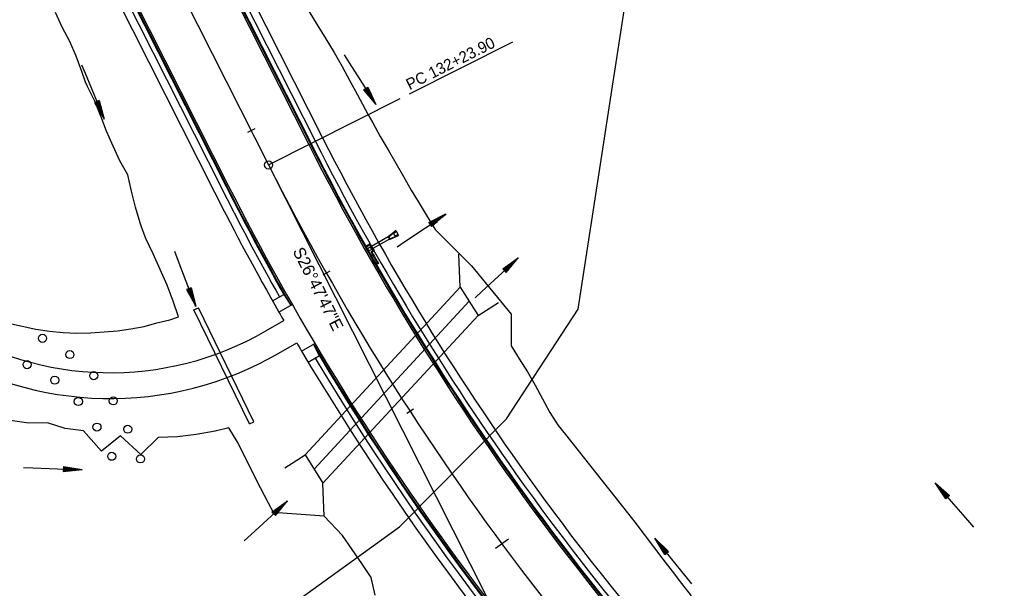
# Model space of a CAD drawing. Extents: x 1300404 to 1323571, y 234004 to 252077.
# Drawn here: x 1312128 to 1312743, y 239000 to 239353 of the extents above; entities that cross this region are included whole.
import ezdxf

# ---------------------------------------------------------------- set-up
doc = ezdxf.new("R2010")
doc.units = 0
for name, color, linetype in [('R_Barrel', 7, 'Continuous'), ('R_Box Culvert', 7, 'Continuous'), ('R_Const Limits', 7, 'Continuous'), ('R_Curb', 7, 'Continuous'), ('R_Drop Inlet', 7, 'Continuous'), ('R_FES', 7, 'Continuous'), ('R_Flooplain', 7, 'Continuous'), ('R_Flow Arrows', 7, 'Continuous'), ('R_Horz Alg Annot', 7, 'Continuous'), ('R_Horz Alg Annot Leader', 7, 'Continuous'), ('R_Horz Alg Major Ticks', 7, 'Continuous'), ('R_Horz Alg Minor Ticks', 7, 'Continuous'), ('R_Horz Alg Tangents', 7, 'Continuous'), ('R_Horz Alg Tangents Text', 7, 'Continuous'), ('R_Lane Edge', 7, 'Continuous'), ('R_Pipe Culvert', 7, 'Continuous'), ('R_Proposed', 7, 'Continuous'), ('R_Sidewalk Edge', 7, 'Continuous')]:
    doc.layers.add(name, color=color, linetype=linetype)

msp = doc.modelspace()

# ---------------------------------------------------------------- linework, layer by layer
at = {"layer": 'R_Barrel'}
for centre in [(1312142.38, 239155.26), (1312159.34, 239145.17), (1312132.83, 239138.94), (1312174.13, 239132.1), (1312149.96, 239129.33), (1312164.61, 239116.1), (1312186.23, 239116.51), (1312176.14, 239100.25), (1312195.21, 239098.94), (1312185.31, 239082.15), (1312203.11, 239080.51)]:
    msp.add_circle(centre, 2.5, dxfattribs=at)
at = {"layer": 'R_Box Culvert'}
for p, q in [((1312401.3, 239187), (1312400.49, 239207.48)), ((1312305.15, 239082.96), (1312401.3, 239187)), ((1312401.3, 239187), (1312412.35, 239169.49)), ((1312310.68, 239074.2), (1312406.82, 239178.24)), ((1312412.35, 239169.49), (1312425.03, 239177.49)), ((1312316.21, 239065.45), (1312412.35, 239169.49)), ((1312292.47, 239074.95), (1312305.15, 239082.96)), ((1312305.15, 239082.96), (1312316.21, 239065.45)), ((1312317.01, 239044.96), (1312316.21, 239065.45))]:
    msp.add_line(p, q, dxfattribs=at)
at = {"layer": 'R_Const Limits'}
for points in [[(1312226.57, 239168.65), (1312223.4, 239178.32), (1312219.61, 239188.27), (1312215.23, 239197.88), (1312211.05, 239207.59), (1312206.51, 239217.11), (1312204.2, 239223.15), (1312202.92, 239226.87), (1312200.09, 239236.65), (1312197.53, 239246.55), (1312195.17, 239256.57), (1312190.33, 239265.32), (1312186.14, 239274.41), (1312182.09, 239283.57), (1312178.56, 239292.99), (1312174.73, 239302.25), (1312170.33, 239311.24), (1312168.94, 239314.03), (1312166.68, 239320.6), (1312163.27, 239330.08), (1312159.28, 239339.27), (1312154.62, 239348.12), (1312150.45, 239357.21)], [(1312307.36, 239358.04), (1312312.67, 239349.52), (1312317.94, 239340.98), (1312323.21, 239332.44), (1312328.11, 239323.71), (1312332.93, 239314.94), (1312337.7, 239306.15), (1312342.3, 239297.26), (1312344.18, 239293.84), (1312347.01, 239288.73), (1312351.68, 239280.37), (1312356.67, 239272.17), (1312361.37, 239263.83), (1312366.12, 239255.52), (1312370.83, 239247.19), (1312375.8, 239239.01), (1312380.77, 239230.83), (1312385.67, 239222.62), (1312385.67, 239222.62), (1312385.67, 239222.62), (1312385.67, 239222.62), (1312408.28, 239200.27), (1312408.28, 239200.27), (1312432.83, 239170.3), (1312432.83, 239150.7), (1312432.83, 239150.7), (1312432.83, 239150.7), (1312437.83, 239142.56), (1312443.01, 239134.54), (1312447.77, 239126.24), (1312452.17, 239117.68), (1312456.83, 239109.28), (1312462.02, 239101.24), (1312466.47, 239095.63)], [(1312121.36, 239164.64), (1312129.88, 239162.85), (1312138.28, 239160.97), (1312146.76, 239159.64), (1312155.26, 239158.78), (1312163.76, 239158.45), (1312172.23, 239158.64), (1312180.64, 239159.34), (1312188.95, 239159.86), (1312197.18, 239161.22), (1312205.31, 239162.68), (1312213.28, 239164.87), (1312221.23, 239166.8), (1312226.57, 239168.65)], [(1312257.91, 239099.76), (1312249.37, 239097.8), (1312237.71, 239095.6), (1312225.95, 239094.19), (1312214.13, 239093.86), (1312203.23, 239083.23), (1312190.74, 239094.88), (1312178.97, 239085.36), (1312167.83, 239097.98), (1312156.48, 239099.34), (1312145.51, 239102.83), (1312133.87, 239102.67), (1312122.44, 239104.27)], [(1312317.01, 239044.96), (1312317.01, 239044.96), (1312317.01, 239044.96), (1312317.01, 239044.96), (1312285.46, 239047.35), (1312282.46, 239053.19), (1312277.56, 239062.69), (1312277.56, 239062.69), (1312263.07, 239091.22), (1312263.07, 239091.22), (1312257.91, 239099.76)], [(1312466.47, 239095.63), (1312504.98, 239047.04)], [(1312504.98, 239047.04), (1312509.53, 239041.29), (1312515.29, 239033.67), (1312521.04, 239026.04), (1312526.82, 239018.44), (1312532.64, 239010.85), (1312538.49, 239003.29), (1312544.36, 238995.74)], [(1312348.59, 238995.98), (1312346, 239007.02), (1312340.21, 239015.76), (1312334.31, 239024.41), (1312328.32, 239033.01), (1312328.32, 239033.01), (1312317.01, 239044.96), (1312317.01, 239044.96), (1312317.01, 239044.96), (1312317.01, 239044.96), (1312317.01, 239044.96), (1312317.01, 239044.96), (1312317.01, 239044.96), (1312317.01, 239044.96), (1312317.01, 239044.96), (1312317.01, 239044.96)]]:
    msp.add_lwpolyline(points, dxfattribs=at)
at = {"layer": 'R_Curb'}
for p, q in [((1312220.89, 239448.97), (1312308.37, 239275.76)), ((1312221.34, 239449.19), (1312308.81, 239275.99)), ((1312168.67, 239422.59), (1312256.15, 239249.39)), ((1312169.12, 239422.82), (1312256.59, 239249.62)), ((1312291.86, 239182.51), (1312296.24, 239175.79)), ((1312313.96, 239144.47), (1312310.31, 239151.58))]:
    msp.add_line(p, q, dxfattribs=at)
for radius, start, end in [(1608.02, 206.79645, 215.96136), (1607.52, 206.79645, 217.24436), (1666.52, 206.79645, 209.40319), (1666.02, 206.79645, 209.67811), (1666.02, 210.64106, 223.4602), (1666.52, 210.91598, 223.4602), (1608.02, 215.96136, 227.54111), (1607.52, 217.24436, 227.54111)]:
    msp.add_arc((1313743.71, 240000.7), radius, start, end, dxfattribs=at)
at = {"layer": 'R_Drop Inlet'}
for p, q in [((1312345.43, 239213.74), (1312342.38, 239212.02)), ((1312345.24, 239213.06), (1312343.06, 239211.83)), ((1312347.2, 239209.57), (1312345.9, 239208.84)), ((1312347.89, 239209.39), (1312346.58, 239208.65)), ((1312350.54, 239201.7), (1312348.8, 239200.72)), ((1312349.86, 239201.89), (1312348.99, 239201.4))]:
    msp.add_line(p, q, dxfattribs=at)
msp.add_circle((1312345.13, 239210.7), 1, dxfattribs=at)
for radius, start, end in [(1605.02, 209.38887, 209.53166), (1604.52, 209.371, 209.54955), (1608.02, 209.37112, 209.83433), (1607.52, 209.38892, 209.81663), (1606.52, 209.53156, 209.81688), (1606.02, 209.54943, 209.83484)]:
    msp.add_arc((1313743.71, 240000.7), radius, start, end, dxfattribs=at)
at = {"layer": 'R_FES'}
for p, q in [((1312356.58, 239218.27), (1312361.39, 239222.13)), ((1312356.82, 239218.19), (1312361.49, 239221.94)), ((1312357.52, 239216.6), (1312363.11, 239219.08)), ((1312357.57, 239216.85), (1312363.01, 239219.26)), ((1312360.36, 239220.53), (1312361.39, 239222.13)), ((1312361.49, 239221.94), (1312360.36, 239220.53)), ((1312361.32, 239218.96), (1312363.01, 239219.26)), ((1312363.11, 239219.08), (1312361.32, 239218.96)), ((1312361.39, 239222.13), (1312363.11, 239219.08)), ((1312356.58, 239218.27), (1312357.52, 239216.6)), ((1312356.82, 239218.19), (1312356.58, 239218.27)), ((1312356.82, 239218.19), (1312357.57, 239216.85)), ((1312357.57, 239216.85), (1312357.52, 239216.6))]:
    msp.add_line(p, q, dxfattribs=at)
msp.add_arc((1312361.18, 239219.95), 1, 144.64995, 278.18069, dxfattribs=at)
at = {"layer": 'R_Flooplain'}
for p, q in [((1312474.42, 239173.26), (1312546.13, 239641.46)), ((1312429.9, 239105.33), (1312474.42, 239173.26)), ((1312363.66, 239038.5), (1312429.9, 239105.33)), ((1312263.28, 238966.13), (1312363.66, 239038.5))]:
    msp.add_line(p, q, dxfattribs=at)
at = {"layer": 'R_Flow Arrows'}
for p, q in [((1312341.37, 239309.21), (1312343.93, 239310.86)), ((1312343.93, 239310.86), (1312349.03, 239300.17)), ((1312341.37, 239309.21), (1312349.03, 239300.17)), ((1312177.47, 239302.59), (1312174.66, 239301.43)), ((1312174.66, 239301.43), (1312180.56, 239291.15)), ((1312177.47, 239302.59), (1312180.56, 239291.15)), ((1312381.84, 239227.05), (1312392.4, 239232.43)), ((1312383.56, 239224.54), (1312392.4, 239232.43)), ((1312381.84, 239227.05), (1312383.56, 239224.54)), ((1312427.59, 239198.32), (1312437.21, 239205.25)), ((1312429.67, 239196.11), (1312437.21, 239205.25)), ((1312427.59, 239198.32), (1312429.67, 239196.11)), ((1312234.44, 239186.62), (1312231.61, 239185.51)), ((1312231.61, 239185.51), (1312237.31, 239175.12)), ((1312234.44, 239186.62), (1312237.31, 239175.12)), ((1312155.37, 239075.78), (1312155.28, 239072.74)), ((1312155.28, 239072.74), (1312167.07, 239073.88)), ((1312155.37, 239075.78), (1312167.07, 239073.88)), ((1312704.5, 239057.81), (1312695.64, 239065.68)), ((1312702.2, 239055.82), (1312695.64, 239065.68)), ((1312284.6, 239047.58), (1312294.21, 239054.51)), ((1312286.68, 239045.36), (1312294.21, 239054.51)), ((1312702.2, 239055.82), (1312704.5, 239057.81)), ((1312284.6, 239047.58), (1312286.68, 239045.36)), ((1312530.38, 239023.19), (1312521.76, 239031.32)), ((1312528.03, 239021.26), (1312521.76, 239031.32)), ((1312528.03, 239021.26), (1312530.38, 239023.19))]:
    msp.add_line(p, q, dxfattribs=at)
for points in [[(1312329.43, 239330.95), (1312332.49, 239326.06), (1312348.9, 239300.09)], [(1312166.6, 239324.87), (1312168.82, 239319.55), (1312180.56, 239291.15)], [(1312343.42, 239310.53), (1312345.97, 239306.58)], [(1312343.67, 239310.7), (1312344.95, 239308.72)], [(1312341.63, 239309.38), (1312342.91, 239307.4)], [(1312341.88, 239309.54), (1312344.44, 239305.59)], [(1312342.14, 239309.71), (1312345.52, 239304.48), (1312345.97, 239303.78)], [(1312342.4, 239309.87), (1312345.77, 239304.65), (1312347.51, 239301.98)], [(1312342.91, 239310.2), (1312346.28, 239304.98), (1312348.02, 239302.31)], [(1312343.16, 239310.37), (1312346.54, 239305.14), (1312346.99, 239304.45)], [(1312174.94, 239301.55), (1312175.84, 239299.38)], [(1312175.22, 239301.66), (1312177.02, 239297.32)], [(1312175.51, 239301.78), (1312177.88, 239296.03), (1312178.2, 239295.26)], [(1312175.79, 239301.9), (1312178.16, 239296.15), (1312179.37, 239293.21)], [(1312176.35, 239302.13), (1312178.72, 239296.38), (1312179.93, 239293.44)], [(1312176.63, 239302.24), (1312179.01, 239296.5), (1312179.32, 239295.73)], [(1312176.91, 239302.36), (1312178.71, 239298.02)], [(1312177.19, 239302.48), (1312178.09, 239300.3)], [(1312362.15, 239212.01), (1312366.93, 239215.23), (1312392.48, 239232.31)], [(1312382.53, 239226.05), (1312387.66, 239229.56), (1312390.29, 239231.35)], [(1312382.87, 239225.55), (1312388, 239229.06), (1312390.63, 239230.84)], [(1312382.01, 239226.8), (1312383.95, 239228.13)], [(1312382.18, 239226.55), (1312386.06, 239229.2)], [(1312382.35, 239226.3), (1312387.49, 239229.81), (1312388.18, 239230.28)], [(1312383.04, 239225.3), (1312388.17, 239228.81), (1312388.86, 239229.27)], [(1312383.21, 239225.05), (1312387.09, 239227.7)], [(1312383.38, 239224.79), (1312385.32, 239226.12)], [(1312224.21, 239209.18), (1312226.27, 239203.8), (1312237.17, 239175.07)], [(1312410.43, 239180.45), (1312414.67, 239184.37), (1312437.31, 239205.14)], [(1312428.01, 239197.88), (1312431.44, 239201.09)], [(1312428.22, 239197.66), (1312432.75, 239201.91), (1312433.36, 239202.48)], [(1312428.43, 239197.44), (1312432.96, 239201.69), (1312435.29, 239203.86)], [(1312428.84, 239196.99), (1312433.38, 239201.24), (1312435.7, 239203.41)], [(1312429.05, 239196.77), (1312433.59, 239201.02), (1312434.19, 239201.59)], [(1312427.8, 239198.1), (1312429.52, 239199.71)], [(1312429.26, 239196.55), (1312432.69, 239199.76)], [(1312429.46, 239196.33), (1312431.18, 239197.93)], [(1312231.89, 239185.62), (1312232.75, 239183.43)], [(1312232.18, 239185.73), (1312233.89, 239181.35)], [(1312232.46, 239185.84), (1312234.73, 239180.05), (1312235.03, 239179.28)], [(1312232.74, 239185.95), (1312235.01, 239180.16), (1312236.16, 239177.2)], [(1312233.31, 239186.17), (1312235.58, 239180.38), (1312236.73, 239177.42)], [(1312233.59, 239186.29), (1312235.86, 239180.5), (1312236.16, 239179.72)], [(1312233.88, 239186.4), (1312235.59, 239182.02)], [(1312234.16, 239186.51), (1312235.02, 239184.32)], [(1312130.6, 239075.26), (1312136.36, 239075.04), (1312167.06, 239073.73)], [(1312155.29, 239073.04), (1312157.63, 239072.97)], [(1312155.3, 239073.34), (1312159.99, 239073.19)], [(1312155.31, 239073.95), (1312161.53, 239073.75), (1312164.71, 239073.64)], [(1312155.31, 239073.65), (1312161.52, 239073.45), (1312162.35, 239073.42)], [(1312155.33, 239074.56), (1312161.55, 239074.36), (1312164.73, 239074.25)], [(1312155.34, 239074.86), (1312161.56, 239074.67), (1312162.39, 239074.64)], [(1312155.35, 239075.17), (1312160.05, 239075.02)], [(1312155.36, 239075.47), (1312157.71, 239075.4)], [(1312719.6, 239038.16), (1312715.8, 239042.49), (1312695.64, 239065.68)], [(1312703.12, 239056.62), (1312699.04, 239061.31), (1312696.96, 239063.72)], [(1312703.58, 239057.02), (1312699.5, 239061.71), (1312697.42, 239064.11)], [(1312702.89, 239056.42), (1312698.81, 239061.11), (1312698.27, 239061.74)], [(1312703.81, 239057.21), (1312699.73, 239061.91), (1312699.19, 239062.54)], [(1312702.66, 239056.22), (1312699.58, 239059.76)], [(1312704.04, 239057.41), (1312700.96, 239060.96)], [(1312704.27, 239057.61), (1312702.73, 239059.39)], [(1312267.44, 239029.71), (1312271.67, 239033.62), (1312294.31, 239054.4)], [(1312285.43, 239046.7), (1312289.97, 239050.95), (1312292.29, 239053.12)], [(1312285.85, 239046.25), (1312290.38, 239050.5), (1312292.71, 239052.67)], [(1312702.43, 239056.02), (1312700.89, 239057.79)], [(1312284.81, 239047.36), (1312286.52, 239048.97)], [(1312285.01, 239047.14), (1312288.44, 239050.35)], [(1312285.22, 239046.92), (1312289.76, 239051.17), (1312290.37, 239051.74)], [(1312286.05, 239046.03), (1312290.59, 239050.28), (1312291.2, 239050.85)], [(1312286.26, 239045.81), (1312289.69, 239049.02)], [(1312286.47, 239045.59), (1312288.18, 239047.19)], [(1312544.88, 239003.09), (1312541.22, 239007.54), (1312521.76, 239031.32)], [(1312528.97, 239022.03), (1312525.03, 239026.85), (1312523.02, 239029.31)], [(1312529.44, 239022.42), (1312525.5, 239027.23), (1312523.49, 239029.7)], [(1312529.67, 239022.61), (1312525.74, 239027.42), (1312525.21, 239028.07)], [(1312528.73, 239021.84), (1312524.79, 239026.65), (1312524.27, 239027.3)], [(1312528.5, 239021.65), (1312525.52, 239025.29)], [(1312528.26, 239021.46), (1312526.77, 239023.28)], [(1312529.91, 239022.8), (1312526.93, 239026.44)], [(1312530.14, 239023), (1312528.66, 239024.82)]]:
    msp.add_lwpolyline(points, dxfattribs=at)
at = {"layer": 'R_Horz Alg Annot Leader'}
for points in [[(1312369.77, 239306.78), (1312433.78, 239339.11)], [(1312369.77, 239306.78), (1312433.78, 239339.11)], [(1312282.48, 239262.69), (1312363.97, 239303.85)], [(1312282.48, 239262.69), (1312363.97, 239303.85)]]:
    msp.add_lwpolyline(points, dxfattribs=at)
at = {"layer": 'R_Horz Alg Major Ticks'}
msp.add_lwpolyline([(1312431.12, 239030.84), (1312423.08, 239024.9)], dxfattribs=at)
msp.add_lwpolyline([(1312431.12, 239030.84), (1312423.08, 239024.9)], dxfattribs=at)
at = {"layer": 'R_Horz Alg Minor Ticks'}
for points in [[(1312273.94, 239285.14), (1312269.48, 239282.89)], [(1312273.94, 239285.14), (1312269.48, 239282.89)], [(1312320.53, 239196.81), (1312316.18, 239194.35)], [(1312320.53, 239196.81), (1312316.18, 239194.35)], [(1312372.26, 239111.42), (1312368.07, 239108.7)], [(1312372.26, 239111.42), (1312368.07, 239108.7)]]:
    msp.add_lwpolyline(points, dxfattribs=at)
at = {"layer": 'R_Horz Alg Tangents'}
msp.add_line((1312282.48, 239262.69), (1312417.56, 238995.23), dxfattribs=at)
msp.add_line((1312282.48, 239262.69), (1312417.56, 238995.23), dxfattribs=at)
at = {"layer": 'R_Lane Edge'}
for p, q in [((1312220, 239448.51), (1312307.47, 239275.31)), ((1312170.01, 239423.27), (1312257.49, 239250.07)), ((1312284.89, 239178.59), (1312291.86, 239182.51)), ((1312288.88, 239171.53), (1312297.1, 239176.31)), ((1312280.85, 239159.93), (1312291.86, 239166.33)), ((1312288.89, 239146.09), (1312299.9, 239152.49)), ((1312302.95, 239147.32), (1312311.17, 239152.1)), ((1312313.96, 239144.47), (1312307.1, 239140.36))]:
    msp.add_line(p, q, dxfattribs=at)
for centre, radius, start, end in [((1313743.71, 240000.7), 1609.02, 206.79645, 227.54111), ((1313743.71, 240000.7), 1665.02, 206.79645, 225.56818), ((1313743.71, 240000.7), 1674.52, 209.68085, 209.88586), ((1312184.39, 239325.94), 192, 237.26812, 300.15959), ((1312184.39, 239325.94), 208, 237.26812, 300.15959), ((1313743.71, 240000.7), 1674.52, 210.43332, 210.63892)]:
    msp.add_arc(centre, radius, start, end, dxfattribs=at)
at = {"layer": 'R_Pipe Culvert'}
for p, q in [((1312356.68, 239218.09), (1312346.29, 239212.21)), ((1312357.42, 239216.78), (1312347.02, 239210.91)), ((1312236.27, 239172.91), (1312238.97, 239174.22)), ((1312270.61, 239102.2), (1312236.27, 239172.91)), ((1312273.31, 239103.51), (1312238.97, 239174.22)), ((1312270.61, 239102.2), (1312273.31, 239103.51))]:
    msp.add_line(p, q, dxfattribs=at)
at = {"layer": 'R_Proposed'}
msp.add_line((1312195, 239435.89), (1312282.48, 239262.69), dxfattribs=at)
msp.add_line((1312195, 239435.89), (1312282.48, 239262.69), dxfattribs=at)
msp.add_line((1312195, 239435.89), (1312282.48, 239262.69), dxfattribs=at)
msp.add_line((1312195, 239435.89), (1312282.48, 239262.69), dxfattribs=at)
msp.add_circle((1312282.48, 239262.69), 2.5, dxfattribs=at)
msp.add_circle((1312282.48, 239262.69), 2.5, dxfattribs=at)
for centre, radius, start, end in [((1313743.71, 240000.7), 1637.02, 206.79645, 227.54111), ((1313743.71, 240000.7), 1637.02, 206.79645, 227.54111), ((1313743.71, 240000.7), 1637.02, 206.79645, 227.54111), ((1313743.71, 240000.7), 1637.02, 206.79645, 227.54111), ((1316103.64, 234089.32), 5729.58, 115.830278, 131.777222), ((1316103.64, 234089.32), 5729.58, 115.830278, 131.777222)]:
    msp.add_arc(centre, radius, start, end, dxfattribs=at)
at = {"layer": 'R_Sidewalk Edge'}
for p, q in [((1312228.48, 239452.8), (1312315.95, 239279.6)), ((1312224.01, 239450.54), (1312311.49, 239277.34)), ((1312165.99, 239421.24), (1312253.47, 239248.04)), ((1312161.53, 239418.99), (1312249.01, 239245.79))]:
    msp.add_line(p, q, dxfattribs=at)
for radius, start, end in [(1604.52, 206.79645, 215.67458), (1599.52, 206.79645, 216.17364), (1674.52, 206.79645, 209.68085), (1669.52, 206.79645, 209.40319), (1674.52, 210.63892, 223.4602), (1669.52, 210.91598, 223.4602), (1604.52, 215.67458, 227.54111), (1599.52, 216.17364, 227.54111)]:
    msp.add_arc((1313743.71, 240000.7), radius, start, end, dxfattribs=at)

# ---------------------------------------------------------------- texts
at = {"layer": 'R_Horz Alg Annot'}
msp.add_text('PC 132+23.90', height=7, rotation=26.79645, dxfattribs=at).set_placement((1312369.91, 239309))
msp.add_text('PC 132+23.90', height=7, rotation=26.79645, dxfattribs=at).set_placement((1312369.91, 239309))
at = {"layer": 'R_Horz Alg Tangents Text'}
msp.add_text('S26%%d47\'47"E', height=7.5, rotation=296.79645, dxfattribs=at).set_placement((1312297.2, 239209.34))
msp.add_text('S26%%d47\'47"E', height=7.5, rotation=296.79645, dxfattribs=at).set_placement((1312297.2, 239209.34))

doc.saveas('drawing.dxf')
